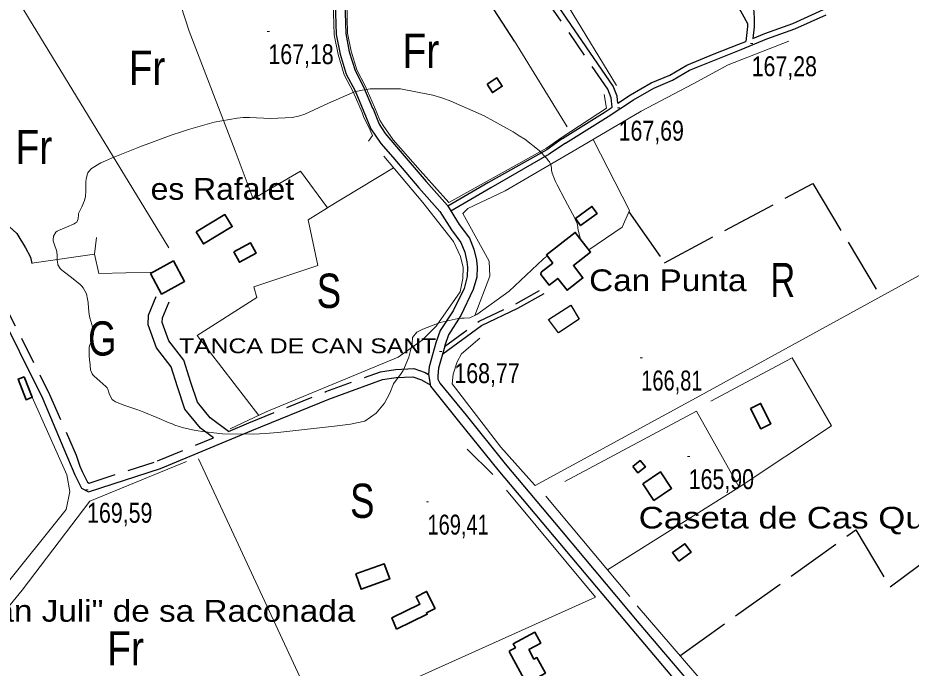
# Model space of a CAD drawing. Extents: x -807245 to 6129983, y -54972206 to 262146364.
# Drawn here: x 490211.3 to 490603.1, y 4382581.3 to 4382866.3 of the extents above; entities that cross this region are included whole.
import ezdxf
from ezdxf.enums import TextEntityAlignment as Align

# ---------------------------------------------------------------- set-up
doc = ezdxf.new("R2010")
doc.units = 0
doc.header["$LTSCALE"] = 4
doc.linetypes.add('LONG_DASHED', pattern=[7.5, 6, -1.5])
doc.linetypes.add('MEDIUM_DASHED', pattern=[4.5, 3, -1.5])
for name, color, linetype, lineweight in [('21', 7, 'Continuous', 25), ('25', 7, 'LONG_DASHED', 25), ('27', 7, 'Continuous', 25), ('36', 7, 'Continuous', 25), ('38', 7, 'Continuous', 25), ('39', 7, 'Continuous', 13), ('47', 7, 'Continuous', 35), ('51', 7, 'Continuous', 13), ('7', 7, 'Continuous', 13), ('9', 7, 'Continuous', 13)]:
    doc.layers.add(name, color=color, linetype=linetype, lineweight=lineweight)
doc.layers.add('31', color=7, linetype='Continuous')
doc.layers.add('5', color=7, linetype='Continuous')

msp = doc.modelspace()

# ---------------------------------------------------------------- linework, layer by layer
at = {"layer": '21'}
msp.add_lwpolyline([(490443.97, 4382734.17), (490453.86, 4382740.45), (490457.43, 4382734.29), (490448.4, 4382728.19)], close=True, dxfattribs=at)
at = {"layer": '25'}
msp.add_line((490429.12, 4382856.09), (490385.09, 4382923.87), dxfattribs=at)
for points in [[(490177.09, 4382821.23), (490197.08, 4382784.26), (490210.77, 4382771.73), (490214.59, 4382765.52), (490216.85, 4382761.44), (490217.44, 4382758.68)], [(490479.26, 4382781.34), (490494.89, 4382758.97), (490559.9, 4382793.66), (490589.75, 4382744.16)], [(490501.67, 4382586.72), (490578.77, 4382641.92), (490593.83, 4382616.87), (490696.41, 4382693.85)]]:
    msp.add_lwpolyline(points, dxfattribs=at)
at = {"layer": '27'}
msp.add_spline([(491255.21, 4383970.03), (491244.34, 4383967.52), (491230.36, 4383957.66), (491230.81, 4383957.81), (491230.81, 4383957.81), (491220.15, 4383951.47), (491212.7, 4383943.01), (491205.06, 4383944.23), (491184.85, 4383957.71), (491152.82, 4383981.27), (491128.36, 4384004.58), (491128.29, 4384004.88), (491122.26, 4384021.39), (491095.75, 4384034.59), (491071.07, 4384059.32), (491064.71, 4384065.12)], degree=3, dxfattribs=at)
at = {"layer": '36'}
for points in [[(490350.52, 4382873), (490350.94, 4382859.04), (490352.61, 4382850.46), (490355.29, 4382841.62), (490359.15, 4382834.31), (490363.06, 4382825.16)], [(490354.69, 4382872.98), (490355.09, 4382859.5), (490356.65, 4382851.46), (490359.16, 4382843.21), (490362.92, 4382836.1), (490366.89, 4382826.79)], [(490363.06, 4382825.16), (490366.14, 4382817.66), (490370.49, 4382811.24), (490375.79, 4382805.2), (490387.18, 4382791.88), (490396.33, 4382781.5), (490401.46, 4382773.44), (490405.63, 4382767.83), (490407.37, 4382763.56), (490408.22, 4382759.41), (490408.43, 4382757.1), (490408.36, 4382752.97), (490406.96, 4382747.74), (490402.13, 4382737.89), (490396.43, 4382729.3), (490394.59, 4382723.94), (490391.67, 4382713.38), (490391.36, 4382710.01)], [(490366.91, 4382826.74), (490369.77, 4382819.76), (490372.37, 4382815.61), (490379.02, 4382807.83), (490390.32, 4382794.61), (490399.67, 4382784.01), (490404.89, 4382775.8), (490409.4, 4382769.74), (490411.25, 4382764.98), (490412.37, 4382760.08), (490412.66, 4382757.1), (490412.53, 4382752.65), (490410.96, 4382747.31), (490405.55, 4382735.92), (490400.15, 4382727.31), (490398.57, 4382722.71), (490398.49, 4382722.41)], [(490398.49, 4382722.41), (490395.81, 4382712.75), (490395.43, 4382709.44), (490395.43, 4382707.9), (490396.37, 4382706.26), (490407.84, 4382692.16), (490424.97, 4382670.86), (490449.74, 4382641.51), (490483.7, 4382601.01), (490516.25, 4382562.67), (490559.26, 4382512.41), (490615.33, 4382448.1), (490646.64, 4382411.97), (490693.16, 4382359.3), (490728.4, 4382319.2)], [(490391.36, 4382710.01), (490392.25, 4382704.84), (490404.57, 4382689.58), (490421.76, 4382668.21), (490446.56, 4382638.83), (490480.52, 4382598.33), (490513.08, 4382559.97), (490556.11, 4382509.69), (490612.19, 4382445.37), (490643.51, 4382409.23), (490690.04, 4382356.55), (490725.27, 4382316.45)]]:
    msp.add_lwpolyline(points, dxfattribs=at)
at = {"layer": '38'}
for points in [[(490495.9, 4382969.61), (490500.69, 4382966.48), (490502.32, 4382959.28), (490510.06, 4382941.23), (490513.4, 4382933.66), (490516.08, 4382931.65), (490520.39, 4382928.89), (490523.94, 4382924.84), (490527.02, 4382920.79), (490528.35, 4382918.18), (490532.88, 4382910.32), (490533.22, 4382906.99), (490533.78, 4382889.63), (490533.87, 4382870.43), (490534.24, 4382866.37), (490534.23, 4382862.32), (490533.62, 4382857.25)], [(490533.62, 4382857.25), (490538.85, 4382859.42), (490551.14, 4382863.81), (490564.67, 4382869.96), (490574.19, 4382874.58), (490588.16, 4382881.14), (490600.8, 4382887.18), (490608.78, 4382890.54), (490616.64, 4382893.92), (490623.8, 4382896.21), (490630.21, 4382899.53), (490634.01, 4382901.09), (490638.56, 4382903.81), (490641.78, 4382906.72), (490647.91, 4382912.36), (490660.56, 4382921.71), (490677.91, 4382936.42), (490687.95, 4382944.31), (490692.09, 4382948.3)], [(490474.44, 4382828.88), (490474.1, 4382831.96), (490472.42, 4382836.39), (490441.95, 4382880.84)], [(490451.45, 4382811.32), (490470.25, 4382823.04), (490481.35, 4382830.42), (490490.17, 4382835.51), (490498.36, 4382838.93), (490505.79, 4382843.34), (490517.55, 4382848.12), (490528.44, 4382852.37), (490539.76, 4382857.05), (490552.09, 4382861.45), (490565.75, 4382867.66)], [(490474.44, 4382828.88), (490480.01, 4382832.58), (490489.04, 4382837.79), (490497.22, 4382841.21), (490504.65, 4382845.62), (490516.6, 4382850.49), (490527.49, 4382854.73), (490530.53, 4382855.98)], [(490450.1, 4382813.48), (490468.87, 4382825.18), (490471.89, 4382827.19)], [(490450.1, 4382813.48), (490443.26, 4382808.53), (490417.47, 4382793.94), (490399.82, 4382783.77)], [(490451.45, 4382811.32), (490444.32, 4382806.56), (490418.68, 4382791.74), (490401.17, 4382781.65)], [(490185.51, 4382773.52), (490188.34, 4382768.54), (490201.56, 4382740.48), (490222.03, 4382699.68), (490232.68, 4382674.61), (490235.08, 4382668.77), (490236.27, 4382665.95), (490239.17, 4382660.23), (490242.2, 4382658.58), (490273.78, 4382668.79), (490313.91, 4382685.5), (490347.66, 4382699.21), (490371.25, 4382707.75), (490377.23, 4382708.71), (490384.5, 4382709.02), (490388.35, 4382707.68), (490392.06, 4382705.44)], [(490303.6, 4382685.04), (490295.63, 4382691.01), (490290.02, 4382697.85), (490287.14, 4382706.54), (490284.07, 4382716.23), (490277.51, 4382724.72), (490274.64, 4382732.8), (490274.67, 4382734.79), (490277.59, 4382741.88)], [(490397.61, 4382719.03), (490414.66, 4382731.48), (490430.63, 4382739.08), (490442.05, 4382745.46)]]:
    msp.add_lwpolyline(points, dxfattribs=at)
at = {"layer": '38', "linetype": 'MEDIUM_DASHED'}
for points in [[(490516.87, 4382886.5), (490525.91, 4382873.59), (490531.31, 4382863.87)], [(490471.89, 4382827.19), (490471.43, 4382831.32), (490469.99, 4382835.12), (490439.7, 4382879.3)], [(490531.31, 4382863.87), (490531.31, 4382862.49), (490530.53, 4382855.98)], [(490142.95, 4382828.99), (490161.41, 4382807.43), (490171.33, 4382797.65), (490176.59, 4382791.93), (490184.48, 4382782.49), (490191.48, 4382770.17), (490204.74, 4382742.03), (490225.22, 4382701.21), (490236.91, 4382674.61), (490238.46, 4382669.86), (490239.48, 4382667.44), (490241.83, 4382662.81), (490242.56, 4382662.41), (490272.55, 4382672.11), (490297.03, 4382682.3)], [(490398.47, 4382722.33), (490413.55, 4382733.34), (490429.64, 4382740.99), (490441, 4382747.34)], [(490297.03, 4382682.3), (490291.36, 4382686.54), (490284.55, 4382694.83), (490281.3, 4382704.65), (490278.55, 4382713.34), (490272.05, 4382721.73), (490268.49, 4382731.78), (490268.55, 4382736.05), (490271.91, 4382744.22)], [(490303.6, 4382685.04), (490312.57, 4382688.77), (490346.39, 4382702.51), (490370.36, 4382711.19), (490376.87, 4382712.23), (490385.02, 4382712.58), (490389.87, 4382710.9), (490391.36, 4382710.01)]]:
    msp.add_lwpolyline(points, dxfattribs=at)
at = {"layer": '39'}
msp.add_spline([(489117.55, 4382698.88), (489119.92, 4382672.68), (489122.01, 4382625.33), (489125.29, 4382585.13), (489126.65, 4382547.13), (489128.77, 4382508.18), (489130.39, 4382475.59), (489130.93, 4382447.55), (489133.21, 4382401.71), (489136.74, 4382363.61), (489144.72, 4382321.33), (489154.17, 4382280.07), (489166.23, 4382246.73), (489180.75, 4382210.53), (489205.22, 4382168.24), (489224.8, 4382133.94), (489257.72, 4382093.12), (489296.35, 4382054.96), (489327.82, 4382028.88), (489364.04, 4382002), (489408.28, 4381978.37), (489453.5, 4381958.06), (489487.73, 4381946.36), (489523.65, 4381936.12), (489563.73, 4381928.23), (489620.66, 4381920.7), (489680.32, 4381912.26), (489735.44, 4381905.59), (489799.91, 4381896.95), (489865.43, 4381887.81), (489926.74, 4381879.18), (489976.6, 4381873.08), (490039.39, 4381865.3), (490107.84, 4381856.38), (490175.25, 4381846.83), (490254.89, 4381836.5), (490348.33, 4381823.47), (490406.14, 4381813.57), (490409.06, 4381812.73)], degree=3, dxfattribs=at)
at = {"layer": '47'}
for points in [[(490417.08, 4382837.23), (490421.39, 4382839.96), (490423.7, 4382836.32), (490419.39, 4382833.59)], [(490455.79, 4382778.37), (490463.09, 4382783.69), (490465.35, 4382780.58), (490458.05, 4382775.26)], [(490289.51, 4382772.48), (490302.13, 4382780.08), (490305.28, 4382774.85), (490292.66, 4382767.25)], [(490440.74, 4382754.81), (490445.91, 4382758.82), (490443.12, 4382762.4), (490455.76, 4382772.27), (490462.49, 4382763.64), (490454.91, 4382757.73), (490459.13, 4382752.31), (490452.16, 4382746.89), (490448.07, 4382752.13), (490444.25, 4382749.16), (490440.63, 4382753.8)], [(490305.97, 4382763.77), (490313.28, 4382767.72), (490315.74, 4382763.16), (490308.43, 4382759.21)], [(490269.43, 4382754.27), (490279.54, 4382759.77), (490284.43, 4382750.77), (490274.32, 4382745.27)], [(490214.1, 4382709.03), (490217.63, 4382699.99), (490214.92, 4382698.93), (490211.39, 4382707.97)], [(490532.63, 4382695.08), (490537.12, 4382686.2), (490541.54, 4382688.43), (490537.05, 4382697.31)], [(490481.01, 4382669.66), (490484.24, 4382672.26), (490486.49, 4382669.47), (490483.26, 4382666.87)], [(490485.36, 4382662.02), (490490.22, 4382654.84), (490498, 4382660.1), (490493.14, 4382667.28)], [(490501.12, 4382628.14), (490506.54, 4382632.06), (490503.81, 4382635.84), (490498.39, 4382631.92)], [(490359.46, 4382622.6), (490371.97, 4382627.07), (490374.36, 4382620.37), (490361.85, 4382615.9)], [(490377.32, 4382598.39), (490390.83, 4382604.91), (490390.49, 4382605.6), (490394.26, 4382607.48), (490390.56, 4382614.89), (490386, 4382612.62), (490387.59, 4382609.4), (490375.36, 4382603.37)], [(490426.89, 4382588.3), (490434.31, 4382574.59), (490442.63, 4382579.1), (490438.91, 4382585.96), (490437.62, 4382585.27), (490435.39, 4382589.41), (490440.64, 4382592.25), (490438.04, 4382597.05), (490428.58, 4382591.93), (490429.51, 4382590.2), (490426.95, 4382588.82)]]:
    msp.add_lwpolyline(points, close=True, dxfattribs=at)
at = {"layer": '51'}
for p, q in [((490187.45, 4382913.09), (490277.51, 4382765.47)), ((490452.18, 4382818.53), (490429.12, 4382856.09)), ((490346.49, 4382782.72), (490376.02, 4382800.64)), ((490419.63, 4382666.14), (490408.37, 4382677.22)), ((490442.86, 4382656.74), (490479.75, 4382612.63))]:
    msp.add_line(p, q, dxfattribs=at)
for points in [[(490362.25, 4382824.81), (490358.35, 4382833.93), (490354.47, 4382841.28), (490351.75, 4382850.25), (490350.06, 4382858.94), (490349.64, 4382873.01), (490350.6, 4382895.62), (490350.82, 4382917.48), (490351.08, 4382929.23), (490350.17, 4382936.51), (490347.81, 4382944.76), (490343.78, 4382955.89), (490335.6, 4382969.52), (490324.94, 4382989.33), (490312.09, 4383009.92), (490297.46, 4383028.6), (490282.61, 4383047.86), (490277.52, 4383056.72), (490274.65, 4383063.4), (490272.82, 4383073.1), (490271.62, 4383079.61), (490271.23, 4383083.95)], [(490319.19, 4383009.68), (490330.04, 4382992.28), (490340.72, 4382972.44), (490349.12, 4382958.42), (490353.41, 4382946.58), (490355.96, 4382937.69), (490356.97, 4382929.52), (490356.7, 4382917.4), (490356.48, 4382895.47), (490355.53, 4382872.97), (490355.93, 4382859.59), (490357.47, 4382851.66), (490359.94, 4382843.53), (490363.68, 4382836.46), (490367.67, 4382827.12)], [(490306.61, 4382808.02), (490286.38, 4382860.49), (490277.02, 4382889.46), (490249.75, 4382924.04), (490227.73, 4382954.99), (490223.26, 4382959.23)], [(490473.83, 4382836.61), (490410.26, 4382941.17), (490378.55, 4382919.37)], [(490549.42, 4382856.08), (490522.85, 4382845.72), (490507.41, 4382837.39), (490484.63, 4382825.38), (490456.6, 4382808.91), (490424.95, 4382790.5), (490408.6, 4382782.74), (490407.28, 4382781.37), (490406.47, 4382780.53), (490417.92, 4382759.6), (490418.35, 4382753.16), (490411.64, 4382735.92)], [(490400.23, 4382785.43), (490443.14, 4382809.18), (490449.96, 4382814), (490469.51, 4382826.68), (490468.48, 4382832.66)], [(490362.25, 4382824.81), (490363.05, 4382822.61), (490365.24, 4382818.35), (490366.89, 4382814.77), (490365.06, 4382812.22)], [(490367.67, 4382827.12), (490370.01, 4382821.42), (490371.47, 4382819.2), (490375.87, 4382812.9), (490387.77, 4382799.44), (490400.23, 4382785.43)], [(490463.57, 4382813.01), (490479.5, 4382781.92), (490476.35, 4382774.5), (490461.7, 4382764.66)], [(490306.61, 4382808.02), (490314.46, 4382786.98), (490335.27, 4382799.06), (490347.02, 4382783.04), (490338.66, 4382777.84), (490342.85, 4382757.75), (490314.78, 4382748.44), (490316.16, 4382743.74), (490289.9, 4382727.04), (490316.93, 4382692.06)], [(490371.73, 4382805.71), (490388.9, 4382785.39), (490402.4, 4382768.28), (490405.37, 4382761.7), (490406.62, 4382756.9), (490406.5, 4382752.02), (490405.28, 4382746.22), (490394.81, 4382731.22), (490388.57, 4382725.01), (490378.01, 4382717.58), (490320.18, 4382693.58), (490304.45, 4382686.19)], [(490217.42, 4382758.77), (490244.95, 4382762.73), (490245.83, 4382770.1)], [(490413.94, 4382725.99), (490405.83, 4382719.08), (490403.95, 4382715.59), (490402.18, 4382710.16), (490401.82, 4382705.95), (490423.08, 4382678.17), (490437.81, 4382661.67), (490438.12, 4382661.3), (490508.75, 4382699.77), (490630.5, 4382766.5)], [(490244.95, 4382762.73), (490246.86, 4382754.3), (490270.5, 4382754.85)], [(490527.69, 4382660.55), (490568.18, 4382687.46), (490550.93, 4382717.27), (490515.24, 4382698.25)], [(490217.63, 4382699.99), (490232.74, 4382666.02), (490234.1, 4382658.7), (490232.47, 4382650.86), (490204.3, 4382615.67), (490155.06, 4382552.19)], [(490451.21, 4382663.14), (490508.95, 4382693.93), (490527.69, 4382660.55), (490527.62, 4382660.55), (490469.92, 4382624.39)], [(490158.07, 4382548.43), (490213.15, 4382615.42), (490242.82, 4382654.46), (490285.19, 4382671.82)], [(490290.56, 4382672.99), (490343.69, 4382558.65), (490376.9, 4382573.03), (490464.61, 4382612.38), (490425.63, 4382659.3)], [(490482.83, 4382608.57), (490543.35, 4382538.37), (490613.76, 4382457.5)]]:
    msp.add_lwpolyline(points, dxfattribs=at)
at = {"layer": '7'}
for p, q in [((490320.67, 4382860.39), (490321.67, 4382860.39)), ((490532.62, 4382855.1), (490533.62, 4382855.1)), ((490474.27, 4382826.86), (490475.27, 4382826.86)), ((490396.23, 4382720.08), (490397.23, 4382720.08)), ((490484.2, 4382717.35), (490485.2, 4382717.35)), ((490505.02, 4382674.11), (490506.02, 4382674.11)), ((490241.16, 4382659.39), (490242.16, 4382659.39)), ((490390.45, 4382654.19), (490391.45, 4382654.19))]:
    msp.add_line(p, q, dxfattribs=at)
at = {"layer": '9'}
for points in [[(490226.78, 4382769.01), (490226.86, 4382770.69), (490227.91, 4382772.33), (490228.48, 4382772.76), (490229.17, 4382773.18), (490232.64, 4382774.64), (490236, 4382776.04), (490236.62, 4382776.44), (490237.11, 4382776.83), (490237.73, 4382778.28), (490237.81, 4382779.98), (490237.95, 4382780.53), (490238.15, 4382781.12), (490239.3, 4382783.55), (490240.48, 4382786.26), (490240.7, 4382787.04), (490240.88, 4382787.82), (490241.12, 4382790.72), (490241.11, 4382793.38), (490241.13, 4382794.02), (490241.16, 4382794.62), (490241.34, 4382796.4), (490241.82, 4382797.91), (490242.04, 4382798.33), (490242.3, 4382798.75), (490243.53, 4382800.3), (490247.69, 4382802.71), (490249.79, 4382803.67), (490252.3, 4382804.77), (490264.78, 4382809.8), (490279, 4382815.02), (490282.61, 4382816.24), (490286.06, 4382817.35), (490297.35, 4382820.53), (490307.45, 4382822.33), (490310.16, 4382822.57), (490312.83, 4382822.7), (490322.2, 4382822.25), (490331.63, 4382822.57), (490334.36, 4382823.19), (490337.13, 4382824.03), (490347.53, 4382828.99), (490358.89, 4382833.87), (490362.26, 4382834.66), (490365.74, 4382835.21), (490379.11, 4382835.19), (490393.27, 4382832.4), (490397.24, 4382831.21), (490401.23, 4382829.83), (490415.81, 4382823.34), (490428.45, 4382816.34), (490431.22, 4382814.65), (490433.67, 4382813.07), (490439.89, 4382808.22), (490443.23, 4382804.65), (490443.87, 4382803.86), (490444.39, 4382803.17), (490445.22, 4382801.39), (490445.29, 4382800.18), (490445.32, 4382799.84), (490445.36, 4382799.49), (490445.56, 4382798.22), (490446.58, 4382795.67), (490447.13, 4382794.52), (490447.8, 4382793.18), (490451.21, 4382786.73), (490454.57, 4382780.41), (490455.22, 4382779.16), (490455.74, 4382778.11), (490456.6, 4382776.12), (490456.82, 4382774.77), (490456.94, 4382774.14), (490457.09, 4382773.38), (490457.85, 4382769.71), (490457.86, 4382769.58)], [(490357.17, 4382688.28), (490350.12, 4382687.29), (490325.37, 4382684.58), (490319.78, 4382684.16), (490314.73, 4382683.88), (490301.05, 4382684.03), (490292.28, 4382685.08), (490290.32, 4382685.36), (490288.56, 4382685.63), (490283.93, 4382686.59), (490280.13, 4382687.84), (490278.9, 4382688.31), (490277.6, 4382688.82), (490272.26, 4382691.1), (490266.56, 4382693.49), (490265.03, 4382694.08), (490263.52, 4382694.63), (490258.23, 4382696.37), (490254.06, 4382698.04), (490253.26, 4382698.56), (490252.6, 4382699.09), (490251.51, 4382701.23), (490250.8, 4382703.53), (490250.39, 4382704.16), (490249.88, 4382704.8), (490247.29, 4382707.11), (490244.71, 4382709.28), (490244.21, 4382709.83), (490243.81, 4382710.35), (490243.16, 4382712.05), (490243.05, 4382713.92), (490242.99, 4382714.56), (490242.92, 4382715.24), (490242.58, 4382718.1), (490242.49, 4382721.11), (490242.58, 4382721.88), (490242.73, 4382722.62), (490243.66, 4382725.07), (490244.45, 4382727.49), (490244.5, 4382728.21), (490244.48, 4382728.96), (490243.8, 4382731.85), (490242.85, 4382734.8), (490242.66, 4382735.58), (490242.51, 4382736.36), (490242.24, 4382739.04), (490242.07, 4382741.59), (490241.98, 4382742.29), (490241.88, 4382742.97), (490241.37, 4382745.41), (490239.99, 4382747.96), (490239.33, 4382748.72), (490238.56, 4382749.5), (490234.79, 4382752.51), (490231.1, 4382755.29), (490230.38, 4382755.93), (490229.8, 4382756.51), (490228.77, 4382758.13), (490228.63, 4382759.49), (490228.59, 4382759.91), (490228.57, 4382760.34), (490228.5, 4382762.06), (490228.32, 4382763.84), (490228.22, 4382764.32), (490228.1, 4382764.8), (490227.48, 4382766.46), (490226.92, 4382768.1), (490226.83, 4382768.55), (490226.78, 4382769.01)], [(490443.56, 4382761.84), (490442.69, 4382761.38), (490441.62, 4382760.51), (490426.79, 4382746.54), (490412.53, 4382736.3), (490409.56, 4382734.82), (490407.02, 4382734.68)], [(490407.02, 4382734.68), (490406.06, 4382734.72), (490404.4, 4382734.6), (490396.46, 4382732.73), (490388.85, 4382729.9), (490387.4, 4382729.18), (490386.24, 4382728.48), (490384.41, 4382726.2), (490384.18, 4382723.6), (490384.02, 4382722.71), (490383.82, 4382721.74), (490382.75, 4382717.62), (490380.9, 4382713.01), (490380.21, 4382711.73), (490379.44, 4382710.46), (490376.01, 4382705.85), (490374.47, 4382701.85), (490372.02, 4382697.39), (490368.38, 4382693.08), (490363.41, 4382689.58), (490357.17, 4382688.28)]]:
    msp.add_lwpolyline(points, dxfattribs=at)

# ---------------------------------------------------------------- texts
at = {"layer": '31'}
for s, width, p in [('Fr', 0.85, (490388.04, 4382844.39)), ('Fr', 0.85, (490267.95, 4382836.94)), ('Fr', 0.85, (490218.32, 4382802.19)), ('R', 0.75, (490546.78, 4382743.91)), ('S', 0.8, (490347.72, 4382739.22)), ('S', 0.8, (490347.72, 4382739.15)), ('G', 0.8, (490248.33, 4382718.3)), ('S', 0.8, (490362.34, 4382647.15)), ('Fr', 0.85, (490258.53, 4382582.49))]:
    msp.add_text(s, height=15, dxfattribs=dict(at, width=width)).set_placement(p, align=Align.CENTER)
at = {"layer": '5'}
for s, height, width, p in [('es Rafalet', 9.5, 1.1, (490269.52, 4382786.59)), ('Can Punta', 9.5, 1.15, (490461.83, 4382746.55)), ('TANCA DE CAN SANT', 6.5, 1.25, (490281.94, 4382719.33)), ('Caseta de Cas Quitxero', 9.5, 1.2, (490483.56, 4382642.5)), ('Can Juli" de sa Raconada', 9.5, 1.15, (490190.87, 4382601.64))]:
    msp.add_text(s, height=height, dxfattribs=dict(at, width=width)).set_placement(p)
at = {"layer": '7'}
for s, width, p in [('167,18', 0.8, (490321.17, 4382846.02)), ('167,28', 0.8, (490533.12, 4382840.73)), ('167,69', 0.8, (490474.77, 4382812.49)), ('168,77', 0.8, (490402.74, 4382706.21)), ('166,81', 0.75, (490484.7, 4382702.98)), ('165,90', 0.8, (490505.52, 4382659.74)), ('169,59', 0.8, (490241.66, 4382645.02)), ('169,41', 0.75, (490390.95, 4382639.82))]:
    msp.add_text(s, height=8.75, dxfattribs=dict(at, width=width)).set_placement(p)

doc.saveas('drawing.dxf')
